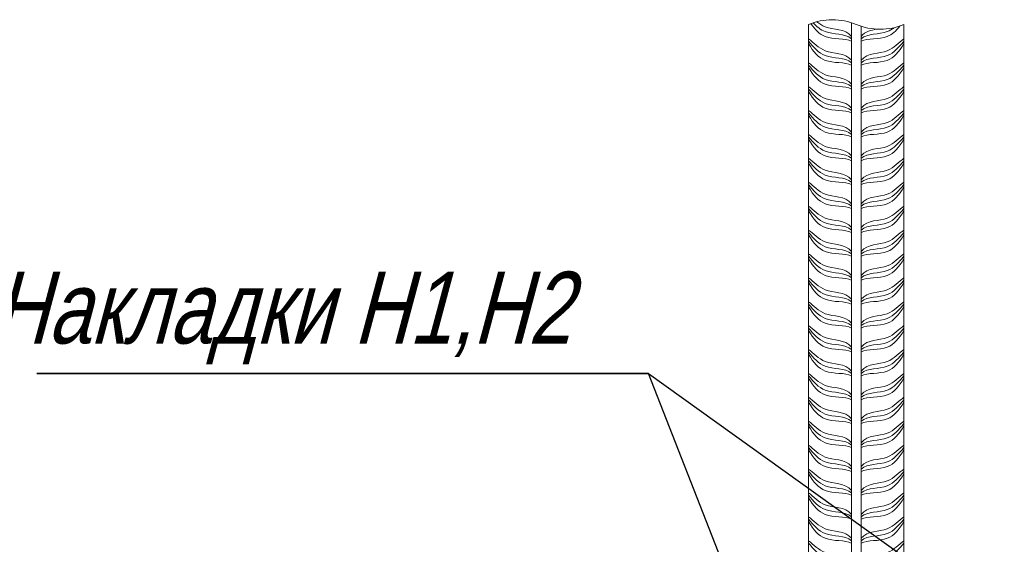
# Model space of a CAD drawing. Header units: millimetres. Extents: x -33345 to 4712671, y -3392 to 121473.
# Tile 393 of 656: x 2212403 to 2216181, y 82009 to 84021. Entities that reach past the tile are written whole.
import ezdxf

# ---------------------------------------------------------------- set-up
doc = ezdxf.new("R2010")
doc.units = ezdxf.units.MM
for name, color, linetype, lineweight in [('Lina', 7, 'Continuous', 20), ('АСО-Текст', 7, 'Continuous', 20), ('РАЗМЕРЫ', 172, 'Continuous', 13), ('Штриховая-АСО', 8, 'Continuous', 15)]:
    doc.layers.add(name, color=color, linetype=linetype, lineweight=lineweight)
doc.styles.add('RUSS', font='RUSS.shx', dxfattribs={"width": 0.8, "oblique": 15, "height": 250})

# ---------------------------------------------------------------- blocks, each defined once
blk = doc.blocks.new('asdfsad')
blk.add_line((1259486.9, -411710.2), (1259016.5, -410510.3))
blk.add_lwpolyline([(1256456.4, -410510.3), (1259016.5, -410510.3)], close=True)
blk.add_lwpolyline([(1259016.5, -410510.3), (1260364.4, -411476.2)])
at = {"layer": 'Lina'}
blk.add_lwpolyline([(1260086.9, -409050.2), (1260086.9, -413250.2), (1259686.9, -413250.2), (1259686.9, -409050.2)], dxfattribs=at)
at = {"layer": 'РАЗМЕРЫ', "linetype": 'Continuous'}
blk.add_lwpolyline([(1259686.9, -409050.2, -0.2), (1259886.9, -409050.2, 0.2), (1260086.9, -409050.2)], format="xyb", dxfattribs=at)
at = {"layer": 'Штриховая-АСО'}
blk.add_lwpolyline([(1259906.9, -409057.6), (1259906.9, -413250.2), (1259866.9, -413250.2), (1259866.9, -409042.8)], dxfattribs=at)
for points, knots in [([(1259697.1, -409046.2), (1259714.7, -409072.4), (1259760.5, -409118.8), (1259838.6, -409106), (1259866.9, -409120.2)], [0.747965, 0.747965, 0.747965, 0.747965, 4.609772, 10.310649, 10.310649, 10.310649, 10.310649]), ([(1259697.1, -409046.2), (1259714.7, -409072.4), (1259760.5, -409118.8), (1259838.6, -409106), (1259866.9, -409120.2)], [0.747965, 0.747965, 0.747965, 0.747965, 4.609772, 10.310649, 10.310649, 10.310649, 10.310649]), ([(1259706.7, -409042.9), (1259721.6, -409058.8), (1259766.1, -409097.8), (1259838.6, -409086), (1259866.9, -409110.2)], [1.444771, 1.444771, 1.444771, 1.444771, 4.609772, 10.310649, 10.310649, 10.310649, 10.310649]), ([(1259706.7, -409042.9), (1259721.6, -409058.8), (1259766.1, -409097.8), (1259838.6, -409086), (1259866.9, -409110.2)], [1.444771, 1.444771, 1.444771, 1.444771, 4.609772, 10.310649, 10.310649, 10.310649, 10.310649]), ([(1259721.5, -409038.6), (1259732.2, -409047.2), (1259774.5, -409076.5), (1259838.6, -409066), (1259866.9, -409100.2)], [2.467868, 2.467868, 2.467868, 2.467868, 4.609772, 10.310649, 10.310649, 10.310649, 10.310649]), ([(1259721.5, -409038.6), (1259732.2, -409047.2), (1259774.5, -409076.5), (1259838.6, -409066), (1259866.9, -409100.2)], [2.467868, 2.467868, 2.467868, 2.467868, 4.609772, 10.310649, 10.310649, 10.310649, 10.310649]), ([(1260069.3, -409056.8), (1260053.9, -409077.5), (1260009, -409118.1), (1259935.3, -409106), (1259906.9, -409120.2)], [1.290803, 1.290803, 1.290803, 1.290803, 4.609772, 10.310649, 10.310649, 10.310649, 10.310649]), ([(1260045.3, -409063.6), (1260036.6, -409070.5), (1259995.6, -409095.9), (1259935.3, -409086), (1259906.9, -409110.2)], [2.932325, 2.932325, 2.932325, 2.932325, 4.609772, 10.310649, 10.310649, 10.310649, 10.310649]), ([(1259686.9, -409110.2), (1259707.8, -409124.8), (1259754.3, -409179.8), (1259838.6, -409166), (1259866.9, -409200.2)], [0, 0, 0, 0, 4.609772, 10.310649, 10.310649, 10.310649, 10.310649]), ([(1259686.9, -409110.2), (1259707.8, -409124.8), (1259754.3, -409179.8), (1259838.6, -409166), (1259866.9, -409200.2)], [0, 0, 0, 0, 4.609772, 10.310649, 10.310649, 10.310649, 10.310649]), ([(1260086.9, -409110.2), (1260066.1, -409124.8), (1260019.5, -409179.8), (1259935.3, -409166), (1259906.9, -409200.2)], [0, 0, 0, 0, 4.609772, 10.310649, 10.310649, 10.310649, 10.310649]), ([(1260086.9, -409110.2), (1260066.1, -409124.8), (1260019.5, -409179.8), (1259935.3, -409166), (1259906.9, -409200.2)], [0, 0, 0, 0, 4.609772, 10.310649, 10.310649, 10.310649, 10.310649]), ([(1259686.9, -409120.2), (1259707.8, -409144.8), (1259754.3, -409199.8), (1259838.6, -409186), (1259866.9, -409210.2)], [0, 0, 0, 0, 4.609772, 10.310649, 10.310649, 10.310649, 10.310649]), ([(1259686.9, -409120.2), (1259707.8, -409144.8), (1259754.3, -409199.8), (1259838.6, -409186), (1259866.9, -409210.2)], [0, 0, 0, 0, 4.609772, 10.310649, 10.310649, 10.310649, 10.310649]), ([(1259686.9, -409130.2), (1259707.8, -409164.8), (1259754.3, -409219.8), (1259838.6, -409206), (1259866.9, -409220.2)], [0, 0, 0, 0, 4.609772, 10.310649, 10.310649, 10.310649, 10.310649]), ([(1259686.9, -409130.2), (1259707.8, -409164.8), (1259754.3, -409219.8), (1259838.6, -409206), (1259866.9, -409220.2)], [0, 0, 0, 0, 4.609772, 10.310649, 10.310649, 10.310649, 10.310649]), ([(1260086.9, -409120.2), (1260066.1, -409144.8), (1260019.5, -409199.8), (1259935.3, -409186), (1259906.9, -409210.2)], [0, 0, 0, 0, 4.609772, 10.310649, 10.310649, 10.310649, 10.310649]), ([(1260086.9, -409120.2), (1260066.1, -409144.8), (1260019.5, -409199.8), (1259935.3, -409186), (1259906.9, -409210.2)], [0, 0, 0, 0, 4.609772, 10.310649, 10.310649, 10.310649, 10.310649]), ([(1260086.9, -409130.2), (1260066.1, -409164.8), (1260019.5, -409219.8), (1259935.3, -409206), (1259906.9, -409220.2)], [0, 0, 0, 0, 4.609772, 10.310649, 10.310649, 10.310649, 10.310649]), ([(1260086.9, -409130.2), (1260066.1, -409164.8), (1260019.5, -409219.8), (1259935.3, -409206), (1259906.9, -409220.2)], [0, 0, 0, 0, 4.609772, 10.310649, 10.310649, 10.310649, 10.310649]), ([(1259686.9, -409210.2), (1259707.8, -409224.8), (1259754.3, -409279.8), (1259838.6, -409266), (1259866.9, -409300.2)], [0, 0, 0, 0, 4.609772, 10.310649, 10.310649, 10.310649, 10.310649]), ([(1259686.9, -409220.2), (1259707.8, -409244.8), (1259754.3, -409299.8), (1259838.6, -409286), (1259866.9, -409310.2)], [0, 0, 0, 0, 4.609772, 10.310649, 10.310649, 10.310649, 10.310649]), ([(1259686.9, -409230.2), (1259707.8, -409264.8), (1259754.3, -409319.8), (1259838.6, -409306), (1259866.9, -409320.2)], [0, 0, 0, 0, 4.609772, 10.310649, 10.310649, 10.310649, 10.310649]), ([(1260086.9, -409210.2), (1260066.1, -409224.8), (1260019.5, -409279.8), (1259935.3, -409266), (1259906.9, -409300.2)], [0, 0, 0, 0, 4.609772, 10.310649, 10.310649, 10.310649, 10.310649]), ([(1260086.9, -409220.2), (1260066.1, -409244.8), (1260019.5, -409299.8), (1259935.3, -409286), (1259906.9, -409310.2)], [0, 0, 0, 0, 4.609772, 10.310649, 10.310649, 10.310649, 10.310649]), ([(1260086.9, -409230.2), (1260066.1, -409264.8), (1260019.5, -409319.8), (1259935.3, -409306), (1259906.9, -409320.2)], [0, 0, 0, 0, 4.609772, 10.310649, 10.310649, 10.310649, 10.310649]), ([(1259686.9, -409310.2), (1259707.8, -409324.8), (1259754.3, -409379.8), (1259838.6, -409366), (1259866.9, -409400.2)], [0, 0, 0, 0, 4.609772, 10.310649, 10.310649, 10.310649, 10.310649]), ([(1259686.9, -409310.2), (1259707.8, -409324.8), (1259754.3, -409379.8), (1259838.6, -409366), (1259866.9, -409400.2)], [0, 0, 0, 0, 4.609772, 10.310649, 10.310649, 10.310649, 10.310649]), ([(1260086.9, -409310.2), (1260066.1, -409324.8), (1260019.5, -409379.8), (1259935.3, -409366), (1259906.9, -409400.2)], [0, 0, 0, 0, 4.609772, 10.310649, 10.310649, 10.310649, 10.310649]), ([(1260086.9, -409310.2), (1260066.1, -409324.8), (1260019.5, -409379.8), (1259935.3, -409366), (1259906.9, -409400.2)], [0, 0, 0, 0, 4.609772, 10.310649, 10.310649, 10.310649, 10.310649]), ([(1259686.9, -409320.2), (1259707.8, -409344.8), (1259754.3, -409399.8), (1259838.6, -409386), (1259866.9, -409410.2)], [0, 0, 0, 0, 4.609772, 10.310649, 10.310649, 10.310649, 10.310649]), ([(1259686.9, -409320.2), (1259707.8, -409344.8), (1259754.3, -409399.8), (1259838.6, -409386), (1259866.9, -409410.2)], [0, 0, 0, 0, 4.609772, 10.310649, 10.310649, 10.310649, 10.310649]), ([(1259686.9, -409330.2), (1259707.8, -409364.8), (1259754.3, -409419.8), (1259838.6, -409406), (1259866.9, -409420.2)], [0, 0, 0, 0, 4.609772, 10.310649, 10.310649, 10.310649, 10.310649]), ([(1259686.9, -409330.2), (1259707.8, -409364.8), (1259754.3, -409419.8), (1259838.6, -409406), (1259866.9, -409420.2)], [0, 0, 0, 0, 4.609772, 10.310649, 10.310649, 10.310649, 10.310649]), ([(1260086.9, -409320.2), (1260066.1, -409344.8), (1260019.5, -409399.8), (1259935.3, -409386), (1259906.9, -409410.2)], [0, 0, 0, 0, 4.609772, 10.310649, 10.310649, 10.310649, 10.310649]), ([(1260086.9, -409320.2), (1260066.1, -409344.8), (1260019.5, -409399.8), (1259935.3, -409386), (1259906.9, -409410.2)], [0, 0, 0, 0, 4.609772, 10.310649, 10.310649, 10.310649, 10.310649]), ([(1260086.9, -409330.2), (1260066.1, -409364.8), (1260019.5, -409419.8), (1259935.3, -409406), (1259906.9, -409420.2)], [0, 0, 0, 0, 4.609772, 10.310649, 10.310649, 10.310649, 10.310649]), ([(1260086.9, -409330.2), (1260066.1, -409364.8), (1260019.5, -409419.8), (1259935.3, -409406), (1259906.9, -409420.2)], [0, 0, 0, 0, 4.609772, 10.310649, 10.310649, 10.310649, 10.310649]), ([(1259686.9, -409410.2), (1259707.8, -409424.8), (1259754.3, -409479.8), (1259838.6, -409466), (1259866.9, -409500.2)], [0, 0, 0, 0, 4.609772, 10.310649, 10.310649, 10.310649, 10.310649]), ([(1259686.9, -409420.2), (1259707.8, -409444.8), (1259754.3, -409499.8), (1259838.6, -409486), (1259866.9, -409510.2)], [0, 0, 0, 0, 4.609772, 10.310649, 10.310649, 10.310649, 10.310649]), ([(1259686.9, -409430.2), (1259707.8, -409464.8), (1259754.3, -409519.8), (1259838.6, -409506), (1259866.9, -409520.2)], [0, 0, 0, 0, 4.609772, 10.310649, 10.310649, 10.310649, 10.310649]), ([(1260086.9, -409410.2), (1260066.1, -409424.8), (1260019.5, -409479.8), (1259935.3, -409466), (1259906.9, -409500.2)], [0, 0, 0, 0, 4.609772, 10.310649, 10.310649, 10.310649, 10.310649]), ([(1260086.9, -409420.2), (1260066.1, -409444.8), (1260019.5, -409499.8), (1259935.3, -409486), (1259906.9, -409510.2)], [0, 0, 0, 0, 4.609772, 10.310649, 10.310649, 10.310649, 10.310649]), ([(1260086.9, -409430.2), (1260066.1, -409464.8), (1260019.5, -409519.8), (1259935.3, -409506), (1259906.9, -409520.2)], [0, 0, 0, 0, 4.609772, 10.310649, 10.310649, 10.310649, 10.310649]), ([(1259686.9, -409510.2), (1259707.8, -409524.8), (1259754.3, -409579.8), (1259838.6, -409566), (1259866.9, -409600.2)], [0, 0, 0, 0, 4.609772, 10.310649, 10.310649, 10.310649, 10.310649]), ([(1259686.9, -409510.2), (1259707.8, -409524.8), (1259754.3, -409579.8), (1259838.6, -409566), (1259866.9, -409600.2)], [0, 0, 0, 0, 4.609772, 10.310649, 10.310649, 10.310649, 10.310649]), ([(1259686.9, -409520.2), (1259707.8, -409544.8), (1259754.3, -409599.8), (1259838.6, -409586), (1259866.9, -409610.2)], [0, 0, 0, 0, 4.609772, 10.310649, 10.310649, 10.310649, 10.310649]), ([(1259686.9, -409520.2), (1259707.8, -409544.8), (1259754.3, -409599.8), (1259838.6, -409586), (1259866.9, -409610.2)], [0, 0, 0, 0, 4.609772, 10.310649, 10.310649, 10.310649, 10.310649]), ([(1260086.9, -409510.2), (1260066.1, -409524.8), (1260019.5, -409579.8), (1259935.3, -409566), (1259906.9, -409600.2)], [0, 0, 0, 0, 4.609772, 10.310649, 10.310649, 10.310649, 10.310649]), ([(1260086.9, -409510.2), (1260066.1, -409524.8), (1260019.5, -409579.8), (1259935.3, -409566), (1259906.9, -409600.2)], [0, 0, 0, 0, 4.609772, 10.310649, 10.310649, 10.310649, 10.310649]), ([(1260086.9, -409520.2), (1260066.1, -409544.8), (1260019.5, -409599.8), (1259935.3, -409586), (1259906.9, -409610.2)], [0, 0, 0, 0, 4.609772, 10.310649, 10.310649, 10.310649, 10.310649]), ([(1260086.9, -409520.2), (1260066.1, -409544.8), (1260019.5, -409599.8), (1259935.3, -409586), (1259906.9, -409610.2)], [0, 0, 0, 0, 4.609772, 10.310649, 10.310649, 10.310649, 10.310649]), ([(1259686.9, -409530.2), (1259707.8, -409564.8), (1259754.3, -409619.8), (1259838.6, -409606), (1259866.9, -409620.2)], [0, 0, 0, 0, 4.609772, 10.310649, 10.310649, 10.310649, 10.310649]), ([(1259686.9, -409530.2), (1259707.8, -409564.8), (1259754.3, -409619.8), (1259838.6, -409606), (1259866.9, -409620.2)], [0, 0, 0, 0, 4.609772, 10.310649, 10.310649, 10.310649, 10.310649]), ([(1260086.9, -409530.2), (1260066.1, -409564.8), (1260019.5, -409619.8), (1259935.3, -409606), (1259906.9, -409620.2)], [0, 0, 0, 0, 4.609772, 10.310649, 10.310649, 10.310649, 10.310649]), ([(1260086.9, -409530.2), (1260066.1, -409564.8), (1260019.5, -409619.8), (1259935.3, -409606), (1259906.9, -409620.2)], [0, 0, 0, 0, 4.609772, 10.310649, 10.310649, 10.310649, 10.310649]), ([(1259686.9, -409610.2), (1259707.8, -409624.8), (1259754.3, -409679.8), (1259838.6, -409666), (1259866.9, -409700.2)], [0, 0, 0, 0, 4.609772, 10.310649, 10.310649, 10.310649, 10.310649]), ([(1259686.9, -409620.2), (1259707.8, -409644.8), (1259754.3, -409699.8), (1259838.6, -409686), (1259866.9, -409710.2)], [0, 0, 0, 0, 4.609772, 10.310649, 10.310649, 10.310649, 10.310649]), ([(1259686.9, -409630.2), (1259707.8, -409664.8), (1259754.3, -409719.8), (1259838.6, -409706), (1259866.9, -409720.2)], [0, 0, 0, 0, 4.609772, 10.310649, 10.310649, 10.310649, 10.310649]), ([(1260086.9, -409610.2), (1260066.1, -409624.8), (1260019.5, -409679.8), (1259935.3, -409666), (1259906.9, -409700.2)], [0, 0, 0, 0, 4.609772, 10.310649, 10.310649, 10.310649, 10.310649]), ([(1260086.9, -409620.2), (1260066.1, -409644.8), (1260019.5, -409699.8), (1259935.3, -409686), (1259906.9, -409710.2)], [0, 0, 0, 0, 4.609772, 10.310649, 10.310649, 10.310649, 10.310649]), ([(1260086.9, -409630.2), (1260066.1, -409664.8), (1260019.5, -409719.8), (1259935.3, -409706), (1259906.9, -409720.2)], [0, 0, 0, 0, 4.609772, 10.310649, 10.310649, 10.310649, 10.310649]), ([(1259686.9, -409710.2), (1259707.8, -409724.8), (1259754.3, -409779.8), (1259838.6, -409766), (1259866.9, -409800.2)], [0, 0, 0, 0, 4.609772, 10.310649, 10.310649, 10.310649, 10.310649]), ([(1259686.9, -409710.2), (1259707.8, -409724.8), (1259754.3, -409779.8), (1259838.6, -409766), (1259866.9, -409800.2)], [0, 0, 0, 0, 4.609772, 10.310649, 10.310649, 10.310649, 10.310649]), ([(1259686.9, -409720.2), (1259707.8, -409744.8), (1259754.3, -409799.8), (1259838.6, -409786), (1259866.9, -409810.2)], [0, 0, 0, 0, 4.609772, 10.310649, 10.310649, 10.310649, 10.310649]), ([(1259686.9, -409720.2), (1259707.8, -409744.8), (1259754.3, -409799.8), (1259838.6, -409786), (1259866.9, -409810.2)], [0, 0, 0, 0, 4.609772, 10.310649, 10.310649, 10.310649, 10.310649]), ([(1259686.9, -409730.2), (1259707.8, -409764.8), (1259754.3, -409819.8), (1259838.6, -409806), (1259866.9, -409820.2)], [0, 0, 0, 0, 4.609772, 10.310649, 10.310649, 10.310649, 10.310649]), ([(1259686.9, -409730.2), (1259707.8, -409764.8), (1259754.3, -409819.8), (1259838.6, -409806), (1259866.9, -409820.2)], [0, 0, 0, 0, 4.609772, 10.310649, 10.310649, 10.310649, 10.310649]), ([(1260086.9, -409710.2), (1260066.1, -409724.8), (1260019.5, -409779.8), (1259935.3, -409766), (1259906.9, -409800.2)], [0, 0, 0, 0, 4.609772, 10.310649, 10.310649, 10.310649, 10.310649]), ([(1260086.9, -409710.2), (1260066.1, -409724.8), (1260019.5, -409779.8), (1259935.3, -409766), (1259906.9, -409800.2)], [0, 0, 0, 0, 4.609772, 10.310649, 10.310649, 10.310649, 10.310649]), ([(1260086.9, -409720.2), (1260066.1, -409744.8), (1260019.5, -409799.8), (1259935.3, -409786), (1259906.9, -409810.2)], [0, 0, 0, 0, 4.609772, 10.310649, 10.310649, 10.310649, 10.310649]), ([(1260086.9, -409720.2), (1260066.1, -409744.8), (1260019.5, -409799.8), (1259935.3, -409786), (1259906.9, -409810.2)], [0, 0, 0, 0, 4.609772, 10.310649, 10.310649, 10.310649, 10.310649]), ([(1260086.9, -409730.2), (1260066.1, -409764.8), (1260019.5, -409819.8), (1259935.3, -409806), (1259906.9, -409820.2)], [0, 0, 0, 0, 4.609772, 10.310649, 10.310649, 10.310649, 10.310649]), ([(1260086.9, -409730.2), (1260066.1, -409764.8), (1260019.5, -409819.8), (1259935.3, -409806), (1259906.9, -409820.2)], [0, 0, 0, 0, 4.609772, 10.310649, 10.310649, 10.310649, 10.310649]), ([(1259686.9, -409810.2), (1259707.8, -409824.8), (1259754.3, -409879.8), (1259838.6, -409866), (1259866.9, -409900.2)], [0, 0, 0, 0, 4.609772, 10.310649, 10.310649, 10.310649, 10.310649]), ([(1260086.9, -409810.2), (1260066.1, -409824.8), (1260019.5, -409879.8), (1259935.3, -409866), (1259906.9, -409900.2)], [0, 0, 0, 0, 4.609772, 10.310649, 10.310649, 10.310649, 10.310649]), ([(1259686.9, -409820.2), (1259707.8, -409844.8), (1259754.3, -409899.8), (1259838.6, -409886), (1259866.9, -409910.2)], [0, 0, 0, 0, 4.609772, 10.310649, 10.310649, 10.310649, 10.310649]), ([(1259686.9, -409830.2), (1259707.8, -409864.8), (1259754.3, -409919.8), (1259838.6, -409906), (1259866.9, -409920.2)], [0, 0, 0, 0, 4.609772, 10.310649, 10.310649, 10.310649, 10.310649]), ([(1260086.9, -409820.2), (1260066.1, -409844.8), (1260019.5, -409899.8), (1259935.3, -409886), (1259906.9, -409910.2)], [0, 0, 0, 0, 4.609772, 10.310649, 10.310649, 10.310649, 10.310649]), ([(1260086.9, -409830.2), (1260066.1, -409864.8), (1260019.5, -409919.8), (1259935.3, -409906), (1259906.9, -409920.2)], [0, 0, 0, 0, 4.609772, 10.310649, 10.310649, 10.310649, 10.310649]), ([(1259686.9, -409910.2), (1259707.8, -409924.8), (1259754.3, -409979.8), (1259838.6, -409966), (1259866.9, -410000.2)], [0, 0, 0, 0, 4.609772, 10.310649, 10.310649, 10.310649, 10.310649]), ([(1259686.9, -409910.2), (1259707.8, -409924.8), (1259754.3, -409979.8), (1259838.6, -409966), (1259866.9, -410000.2)], [0, 0, 0, 0, 4.609772, 10.310649, 10.310649, 10.310649, 10.310649]), ([(1259686.9, -409920.2), (1259707.8, -409944.8), (1259754.3, -409999.8), (1259838.6, -409986), (1259866.9, -410010.2)], [0, 0, 0, 0, 4.609772, 10.310649, 10.310649, 10.310649, 10.310649]), ([(1259686.9, -409920.2), (1259707.8, -409944.8), (1259754.3, -409999.8), (1259838.6, -409986), (1259866.9, -410010.2)], [0, 0, 0, 0, 4.609772, 10.310649, 10.310649, 10.310649, 10.310649]), ([(1259686.9, -409930.2), (1259707.8, -409964.8), (1259754.3, -410019.8), (1259838.6, -410006), (1259866.9, -410020.2)], [0, 0, 0, 0, 4.609772, 10.310649, 10.310649, 10.310649, 10.310649]), ([(1259686.9, -409930.2), (1259707.8, -409964.8), (1259754.3, -410019.8), (1259838.6, -410006), (1259866.9, -410020.2)], [0, 0, 0, 0, 4.609772, 10.310649, 10.310649, 10.310649, 10.310649]), ([(1260086.9, -409910.2), (1260066.1, -409924.8), (1260019.5, -409979.8), (1259935.3, -409966), (1259906.9, -410000.2)], [0, 0, 0, 0, 4.609772, 10.310649, 10.310649, 10.310649, 10.310649]), ([(1260086.9, -409910.2), (1260066.1, -409924.8), (1260019.5, -409979.8), (1259935.3, -409966), (1259906.9, -410000.2)], [0, 0, 0, 0, 4.609772, 10.310649, 10.310649, 10.310649, 10.310649]), ([(1260086.9, -409920.2), (1260066.1, -409944.8), (1260019.5, -409999.8), (1259935.3, -409986), (1259906.9, -410010.2)], [0, 0, 0, 0, 4.609772, 10.310649, 10.310649, 10.310649, 10.310649]), ([(1260086.9, -409920.2), (1260066.1, -409944.8), (1260019.5, -409999.8), (1259935.3, -409986), (1259906.9, -410010.2)], [0, 0, 0, 0, 4.609772, 10.310649, 10.310649, 10.310649, 10.310649]), ([(1260086.9, -409930.2), (1260066.1, -409964.8), (1260019.5, -410019.8), (1259935.3, -410006), (1259906.9, -410020.2)], [0, 0, 0, 0, 4.609772, 10.310649, 10.310649, 10.310649, 10.310649]), ([(1260086.9, -409930.2), (1260066.1, -409964.8), (1260019.5, -410019.8), (1259935.3, -410006), (1259906.9, -410020.2)], [0, 0, 0, 0, 4.609772, 10.310649, 10.310649, 10.310649, 10.310649]), ([(1259686.9, -410010.2), (1259707.8, -410024.8), (1259754.3, -410079.8), (1259838.6, -410066), (1259866.9, -410100.2)], [0, 0, 0, 0, 4.609772, 10.310649, 10.310649, 10.310649, 10.310649]), ([(1259686.9, -410020.2), (1259707.8, -410044.8), (1259754.3, -410099.8), (1259838.6, -410086), (1259866.9, -410110.2)], [0, 0, 0, 0, 4.609772, 10.310649, 10.310649, 10.310649, 10.310649]), ([(1260086.9, -410010.2), (1260066.1, -410024.8), (1260019.5, -410079.8), (1259935.3, -410066), (1259906.9, -410100.2)], [0, 0, 0, 0, 4.609772, 10.310649, 10.310649, 10.310649, 10.310649]), ([(1260086.9, -410020.2), (1260066.1, -410044.8), (1260019.5, -410099.8), (1259935.3, -410086), (1259906.9, -410110.2)], [0, 0, 0, 0, 4.609772, 10.310649, 10.310649, 10.310649, 10.310649]), ([(1259686.9, -410030.2), (1259707.8, -410064.8), (1259754.3, -410119.8), (1259838.6, -410106), (1259866.9, -410120.2)], [0, 0, 0, 0, 4.609772, 10.310649, 10.310649, 10.310649, 10.310649]), ([(1260086.9, -410030.2), (1260066.1, -410064.8), (1260019.5, -410119.8), (1259935.3, -410106), (1259906.9, -410120.2)], [0, 0, 0, 0, 4.609772, 10.310649, 10.310649, 10.310649, 10.310649]), ([(1259686.9, -410110.2), (1259707.8, -410124.8), (1259754.3, -410179.8), (1259838.6, -410166), (1259866.9, -410200.2)], [0, 0, 0, 0, 4.609772, 10.310649, 10.310649, 10.310649, 10.310649]), ([(1259686.9, -410110.2), (1259707.8, -410124.8), (1259754.3, -410179.8), (1259838.6, -410166), (1259866.9, -410200.2)], [0, 0, 0, 0, 4.609772, 10.310649, 10.310649, 10.310649, 10.310649]), ([(1259686.9, -410120.2), (1259707.8, -410144.8), (1259754.3, -410199.8), (1259838.6, -410186), (1259866.9, -410210.2)], [0, 0, 0, 0, 4.609772, 10.310649, 10.310649, 10.310649, 10.310649]), ([(1259686.9, -410120.2), (1259707.8, -410144.8), (1259754.3, -410199.8), (1259838.6, -410186), (1259866.9, -410210.2)], [0, 0, 0, 0, 4.609772, 10.310649, 10.310649, 10.310649, 10.310649]), ([(1259686.9, -410130.2), (1259707.8, -410164.8), (1259754.3, -410219.8), (1259838.6, -410206), (1259866.9, -410220.2)], [0, 0, 0, 0, 4.609772, 10.310649, 10.310649, 10.310649, 10.310649]), ([(1259686.9, -410130.2), (1259707.8, -410164.8), (1259754.3, -410219.8), (1259838.6, -410206), (1259866.9, -410220.2)], [0, 0, 0, 0, 4.609772, 10.310649, 10.310649, 10.310649, 10.310649]), ([(1260086.9, -410110.2), (1260066.1, -410124.8), (1260019.5, -410179.8), (1259935.3, -410166), (1259906.9, -410200.2)], [0, 0, 0, 0, 4.609772, 10.310649, 10.310649, 10.310649, 10.310649]), ([(1260086.9, -410110.2), (1260066.1, -410124.8), (1260019.5, -410179.8), (1259935.3, -410166), (1259906.9, -410200.2)], [0, 0, 0, 0, 4.609772, 10.310649, 10.310649, 10.310649, 10.310649]), ([(1260086.9, -410120.2), (1260066.1, -410144.8), (1260019.5, -410199.8), (1259935.3, -410186), (1259906.9, -410210.2)], [0, 0, 0, 0, 4.609772, 10.310649, 10.310649, 10.310649, 10.310649]), ([(1260086.9, -410120.2), (1260066.1, -410144.8), (1260019.5, -410199.8), (1259935.3, -410186), (1259906.9, -410210.2)], [0, 0, 0, 0, 4.609772, 10.310649, 10.310649, 10.310649, 10.310649]), ([(1260086.9, -410130.2), (1260066.1, -410164.8), (1260019.5, -410219.8), (1259935.3, -410206), (1259906.9, -410220.2)], [0, 0, 0, 0, 4.609772, 10.310649, 10.310649, 10.310649, 10.310649]), ([(1260086.9, -410130.2), (1260066.1, -410164.8), (1260019.5, -410219.8), (1259935.3, -410206), (1259906.9, -410220.2)], [0, 0, 0, 0, 4.609772, 10.310649, 10.310649, 10.310649, 10.310649]), ([(1259686.9, -410210.2), (1259707.8, -410224.8), (1259754.3, -410279.8), (1259838.6, -410266), (1259866.9, -410300.2)], [0, 0, 0, 0, 4.609772, 10.310649, 10.310649, 10.310649, 10.310649]), ([(1259686.9, -410220.2), (1259707.8, -410244.8), (1259754.3, -410299.8), (1259838.6, -410286), (1259866.9, -410310.2)], [0, 0, 0, 0, 4.609772, 10.310649, 10.310649, 10.310649, 10.310649]), ([(1260086.9, -410210.2), (1260066.1, -410224.8), (1260019.5, -410279.8), (1259935.3, -410266), (1259906.9, -410300.2)], [0, 0, 0, 0, 4.609772, 10.310649, 10.310649, 10.310649, 10.310649]), ([(1260086.9, -410220.2), (1260066.1, -410244.8), (1260019.5, -410299.8), (1259935.3, -410286), (1259906.9, -410310.2)], [0, 0, 0, 0, 4.609772, 10.310649, 10.310649, 10.310649, 10.310649]), ([(1259686.9, -410230.2), (1259707.8, -410264.8), (1259754.3, -410319.8), (1259838.6, -410306), (1259866.9, -410320.2)], [0, 0, 0, 0, 4.609772, 10.310649, 10.310649, 10.310649, 10.310649]), ([(1260086.9, -410230.2), (1260066.1, -410264.8), (1260019.5, -410319.8), (1259935.3, -410306), (1259906.9, -410320.2)], [0, 0, 0, 0, 4.609772, 10.310649, 10.310649, 10.310649, 10.310649]), ([(1259686.9, -410310.2), (1259707.8, -410324.8), (1259754.3, -410379.8), (1259838.6, -410366), (1259866.9, -410400.2)], [0, 0, 0, 0, 4.609772, 10.310649, 10.310649, 10.310649, 10.310649]), ([(1259686.9, -410310.2), (1259707.8, -410324.8), (1259754.3, -410379.8), (1259838.6, -410366), (1259866.9, -410400.2)], [0, 0, 0, 0, 4.609772, 10.310649, 10.310649, 10.310649, 10.310649]), ([(1259686.9, -410320.2), (1259707.8, -410344.8), (1259754.3, -410399.8), (1259838.6, -410386), (1259866.9, -410410.2)], [0, 0, 0, 0, 4.609772, 10.310649, 10.310649, 10.310649, 10.310649]), ([(1259686.9, -410320.2), (1259707.8, -410344.8), (1259754.3, -410399.8), (1259838.6, -410386), (1259866.9, -410410.2)], [0, 0, 0, 0, 4.609772, 10.310649, 10.310649, 10.310649, 10.310649]), ([(1259686.9, -410330.2), (1259707.8, -410364.8), (1259754.3, -410419.8), (1259838.6, -410406), (1259866.9, -410420.2)], [0, 0, 0, 0, 4.609772, 10.310649, 10.310649, 10.310649, 10.310649]), ([(1259686.9, -410330.2), (1259707.8, -410364.8), (1259754.3, -410419.8), (1259838.6, -410406), (1259866.9, -410420.2)], [0, 0, 0, 0, 4.609772, 10.310649, 10.310649, 10.310649, 10.310649]), ([(1260086.9, -410310.2), (1260066.1, -410324.8), (1260019.5, -410379.8), (1259935.3, -410366), (1259906.9, -410400.2)], [0, 0, 0, 0, 4.609772, 10.310649, 10.310649, 10.310649, 10.310649]), ([(1260086.9, -410310.2), (1260066.1, -410324.8), (1260019.5, -410379.8), (1259935.3, -410366), (1259906.9, -410400.2)], [0, 0, 0, 0, 4.609772, 10.310649, 10.310649, 10.310649, 10.310649]), ([(1260086.9, -410320.2), (1260066.1, -410344.8), (1260019.5, -410399.8), (1259935.3, -410386), (1259906.9, -410410.2)], [0, 0, 0, 0, 4.609772, 10.310649, 10.310649, 10.310649, 10.310649]), ([(1260086.9, -410320.2), (1260066.1, -410344.8), (1260019.5, -410399.8), (1259935.3, -410386), (1259906.9, -410410.2)], [0, 0, 0, 0, 4.609772, 10.310649, 10.310649, 10.310649, 10.310649]), ([(1260086.9, -410330.2), (1260066.1, -410364.8), (1260019.5, -410419.8), (1259935.3, -410406), (1259906.9, -410420.2)], [0, 0, 0, 0, 4.609772, 10.310649, 10.310649, 10.310649, 10.310649]), ([(1260086.9, -410330.2), (1260066.1, -410364.8), (1260019.5, -410419.8), (1259935.3, -410406), (1259906.9, -410420.2)], [0, 0, 0, 0, 4.609772, 10.310649, 10.310649, 10.310649, 10.310649]), ([(1259686.9, -410410.2), (1259707.8, -410424.8), (1259754.3, -410479.8), (1259838.6, -410466), (1259866.9, -410500.2)], [0, 0, 0, 0, 4.609772, 10.310649, 10.310649, 10.310649, 10.310649]), ([(1259686.9, -410420.2), (1259707.8, -410444.8), (1259754.3, -410499.8), (1259838.6, -410486), (1259866.9, -410510.2)], [0, 0, 0, 0, 4.609772, 10.310649, 10.310649, 10.310649, 10.310649]), ([(1259686.9, -410430.2), (1259707.8, -410464.8), (1259754.3, -410519.8), (1259838.6, -410506), (1259866.9, -410520.2)], [0, 0, 0, 0, 4.609772, 10.310649, 10.310649, 10.310649, 10.310649]), ([(1260086.9, -410410.2), (1260066.1, -410424.8), (1260019.5, -410479.8), (1259935.3, -410466), (1259906.9, -410500.2)], [0, 0, 0, 0, 4.609772, 10.310649, 10.310649, 10.310649, 10.310649]), ([(1260086.9, -410420.2), (1260066.1, -410444.8), (1260019.5, -410499.8), (1259935.3, -410486), (1259906.9, -410510.2)], [0, 0, 0, 0, 4.609772, 10.310649, 10.310649, 10.310649, 10.310649]), ([(1260086.9, -410430.2), (1260066.1, -410464.8), (1260019.5, -410519.8), (1259935.3, -410506), (1259906.9, -410520.2)], [0, 0, 0, 0, 4.609772, 10.310649, 10.310649, 10.310649, 10.310649]), ([(1259686.9, -410510.2), (1259707.8, -410524.8), (1259754.3, -410579.8), (1259838.6, -410566), (1259866.9, -410600.2)], [0, 0, 0, 0, 4.609772, 10.310649, 10.310649, 10.310649, 10.310649]), ([(1259686.9, -410510.2), (1259707.8, -410524.8), (1259754.3, -410579.8), (1259838.6, -410566), (1259866.9, -410600.2)], [0, 0, 0, 0, 4.609772, 10.310649, 10.310649, 10.310649, 10.310649]), ([(1260086.9, -410510.2), (1260066.1, -410524.8), (1260019.5, -410579.8), (1259935.3, -410566), (1259906.9, -410600.2)], [0, 0, 0, 0, 4.609772, 10.310649, 10.310649, 10.310649, 10.310649]), ([(1260086.9, -410510.2), (1260066.1, -410524.8), (1260019.5, -410579.8), (1259935.3, -410566), (1259906.9, -410600.2)], [0, 0, 0, 0, 4.609772, 10.310649, 10.310649, 10.310649, 10.310649]), ([(1259686.9, -410520.2), (1259707.8, -410544.8), (1259754.3, -410599.8), (1259838.6, -410586), (1259866.9, -410610.2)], [0, 0, 0, 0, 4.609772, 10.310649, 10.310649, 10.310649, 10.310649]), ([(1259686.9, -410520.2), (1259707.8, -410544.8), (1259754.3, -410599.8), (1259838.6, -410586), (1259866.9, -410610.2)], [0, 0, 0, 0, 4.609772, 10.310649, 10.310649, 10.310649, 10.310649]), ([(1259686.9, -410530.2), (1259707.8, -410564.8), (1259754.3, -410619.8), (1259838.6, -410606), (1259866.9, -410620.2)], [0, 0, 0, 0, 4.609772, 10.310649, 10.310649, 10.310649, 10.310649]), ([(1259686.9, -410530.2), (1259707.8, -410564.8), (1259754.3, -410619.8), (1259838.6, -410606), (1259866.9, -410620.2)], [0, 0, 0, 0, 4.609772, 10.310649, 10.310649, 10.310649, 10.310649]), ([(1260086.9, -410520.2), (1260066.1, -410544.8), (1260019.5, -410599.8), (1259935.3, -410586), (1259906.9, -410610.2)], [0, 0, 0, 0, 4.609772, 10.310649, 10.310649, 10.310649, 10.310649]), ([(1260086.9, -410520.2), (1260066.1, -410544.8), (1260019.5, -410599.8), (1259935.3, -410586), (1259906.9, -410610.2)], [0, 0, 0, 0, 4.609772, 10.310649, 10.310649, 10.310649, 10.310649]), ([(1260086.9, -410530.2), (1260066.1, -410564.8), (1260019.5, -410619.8), (1259935.3, -410606), (1259906.9, -410620.2)], [0, 0, 0, 0, 4.609772, 10.310649, 10.310649, 10.310649, 10.310649]), ([(1260086.9, -410530.2), (1260066.1, -410564.8), (1260019.5, -410619.8), (1259935.3, -410606), (1259906.9, -410620.2)], [0, 0, 0, 0, 4.609772, 10.310649, 10.310649, 10.310649, 10.310649]), ([(1259686.9, -410610.2), (1259707.8, -410624.8), (1259754.3, -410679.8), (1259838.6, -410666), (1259866.9, -410700.2)], [0, 0, 0, 0, 4.609772, 10.310649, 10.310649, 10.310649, 10.310649]), ([(1259686.9, -410620.2), (1259707.8, -410644.8), (1259754.3, -410699.8), (1259838.6, -410686), (1259866.9, -410710.2)], [0, 0, 0, 0, 4.609772, 10.310649, 10.310649, 10.310649, 10.310649]), ([(1259686.9, -410630.2), (1259707.8, -410664.8), (1259754.3, -410719.8), (1259838.6, -410706), (1259866.9, -410720.2)], [0, 0, 0, 0, 4.609772, 10.310649, 10.310649, 10.310649, 10.310649]), ([(1260086.9, -410610.2), (1260066.1, -410624.8), (1260019.5, -410679.8), (1259935.3, -410666), (1259906.9, -410700.2)], [0, 0, 0, 0, 4.609772, 10.310649, 10.310649, 10.310649, 10.310649]), ([(1260086.9, -410620.2), (1260066.1, -410644.8), (1260019.5, -410699.8), (1259935.3, -410686), (1259906.9, -410710.2)], [0, 0, 0, 0, 4.609772, 10.310649, 10.310649, 10.310649, 10.310649]), ([(1260086.9, -410630.2), (1260066.1, -410664.8), (1260019.5, -410719.8), (1259935.3, -410706), (1259906.9, -410720.2)], [0, 0, 0, 0, 4.609772, 10.310649, 10.310649, 10.310649, 10.310649]), ([(1259686.9, -410710.2), (1259707.8, -410724.8), (1259754.3, -410779.8), (1259838.6, -410766), (1259866.9, -410800.2)], [0, 0, 0, 0, 4.609772, 10.310649, 10.310649, 10.310649, 10.310649]), ([(1259686.9, -410710.2), (1259707.8, -410724.8), (1259754.3, -410779.8), (1259838.6, -410766), (1259866.9, -410800.2)], [0, 0, 0, 0, 4.609772, 10.310649, 10.310649, 10.310649, 10.310649]), ([(1259686.9, -410720.2), (1259707.8, -410744.8), (1259754.3, -410799.8), (1259838.6, -410786), (1259866.9, -410810.2)], [0, 0, 0, 0, 4.609772, 10.310649, 10.310649, 10.310649, 10.310649]), ([(1259686.9, -410720.2), (1259707.8, -410744.8), (1259754.3, -410799.8), (1259838.6, -410786), (1259866.9, -410810.2)], [0, 0, 0, 0, 4.609772, 10.310649, 10.310649, 10.310649, 10.310649]), ([(1260086.9, -410710.2), (1260066.1, -410724.8), (1260019.5, -410779.8), (1259935.3, -410766), (1259906.9, -410800.2)], [0, 0, 0, 0, 4.609772, 10.310649, 10.310649, 10.310649, 10.310649]), ([(1260086.9, -410710.2), (1260066.1, -410724.8), (1260019.5, -410779.8), (1259935.3, -410766), (1259906.9, -410800.2)], [0, 0, 0, 0, 4.609772, 10.310649, 10.310649, 10.310649, 10.310649]), ([(1260086.9, -410720.2), (1260066.1, -410744.8), (1260019.5, -410799.8), (1259935.3, -410786), (1259906.9, -410810.2)], [0, 0, 0, 0, 4.609772, 10.310649, 10.310649, 10.310649, 10.310649]), ([(1260086.9, -410720.2), (1260066.1, -410744.8), (1260019.5, -410799.8), (1259935.3, -410786), (1259906.9, -410810.2)], [0, 0, 0, 0, 4.609772, 10.310649, 10.310649, 10.310649, 10.310649]), ([(1259686.9, -410730.2), (1259707.8, -410764.8), (1259754.3, -410819.8), (1259838.6, -410806), (1259866.9, -410820.2)], [0, 0, 0, 0, 4.609772, 10.310649, 10.310649, 10.310649, 10.310649]), ([(1259686.9, -410730.2), (1259707.8, -410764.8), (1259754.3, -410819.8), (1259838.6, -410806), (1259866.9, -410820.2)], [0, 0, 0, 0, 4.609772, 10.310649, 10.310649, 10.310649, 10.310649]), ([(1260086.9, -410730.2), (1260066.1, -410764.8), (1260019.5, -410819.8), (1259935.3, -410806), (1259906.9, -410820.2)], [0, 0, 0, 0, 4.609772, 10.310649, 10.310649, 10.310649, 10.310649]), ([(1260086.9, -410730.2), (1260066.1, -410764.8), (1260019.5, -410819.8), (1259935.3, -410806), (1259906.9, -410820.2)], [0, 0, 0, 0, 4.609772, 10.310649, 10.310649, 10.310649, 10.310649]), ([(1259686.9, -410810.2), (1259707.8, -410824.8), (1259754.3, -410879.8), (1259838.6, -410866), (1259866.9, -410900.2)], [0, 0, 0, 0, 4.609772, 10.310649, 10.310649, 10.310649, 10.310649]), ([(1259686.9, -410820.2), (1259707.8, -410844.8), (1259754.3, -410899.8), (1259838.6, -410886), (1259866.9, -410910.2)], [0, 0, 0, 0, 4.609772, 10.310649, 10.310649, 10.310649, 10.310649]), ([(1259686.9, -410830.2), (1259707.8, -410864.8), (1259754.3, -410919.8), (1259838.6, -410906), (1259866.9, -410920.2)], [0, 0, 0, 0, 4.609772, 10.310649, 10.310649, 10.310649, 10.310649]), ([(1260086.9, -410810.2), (1260066.1, -410824.8), (1260019.5, -410879.8), (1259935.3, -410866), (1259906.9, -410900.2)], [0, 0, 0, 0, 4.609772, 10.310649, 10.310649, 10.310649, 10.310649]), ([(1260086.9, -410820.2), (1260066.1, -410844.8), (1260019.5, -410899.8), (1259935.3, -410886), (1259906.9, -410910.2)], [0, 0, 0, 0, 4.609772, 10.310649, 10.310649, 10.310649, 10.310649]), ([(1260086.9, -410830.2), (1260066.1, -410864.8), (1260019.5, -410919.8), (1259935.3, -410906), (1259906.9, -410920.2)], [0, 0, 0, 0, 4.609772, 10.310649, 10.310649, 10.310649, 10.310649]), ([(1259686.9, -410910.2), (1259707.8, -410924.8), (1259754.3, -410979.8), (1259838.6, -410966), (1259866.9, -411000.2)], [0, 0, 0, 0, 4.609772, 10.310649, 10.310649, 10.310649, 10.310649]), ([(1259686.9, -410910.2), (1259707.8, -410924.8), (1259754.3, -410979.8), (1259838.6, -410966), (1259866.9, -411000.2)], [0, 0, 0, 0, 4.609772, 10.310649, 10.310649, 10.310649, 10.310649]), ([(1259686.9, -410920.2), (1259707.8, -410944.8), (1259754.3, -410999.8), (1259838.6, -410986), (1259866.9, -411010.2)], [0, 0, 0, 0, 4.609772, 10.310649, 10.310649, 10.310649, 10.310649]), ([(1259686.9, -410920.2), (1259707.8, -410944.8), (1259754.3, -410999.8), (1259838.6, -410986), (1259866.9, -411010.2)], [0, 0, 0, 0, 4.609772, 10.310649, 10.310649, 10.310649, 10.310649]), ([(1260086.9, -410910.2), (1260066.1, -410924.8), (1260019.5, -410979.8), (1259935.3, -410966), (1259906.9, -411000.2)], [0, 0, 0, 0, 4.609772, 10.310649, 10.310649, 10.310649, 10.310649]), ([(1260086.9, -410910.2), (1260066.1, -410924.8), (1260019.5, -410979.8), (1259935.3, -410966), (1259906.9, -411000.2)], [0, 0, 0, 0, 4.609772, 10.310649, 10.310649, 10.310649, 10.310649]), ([(1260086.9, -410920.2), (1260066.1, -410944.8), (1260019.5, -410999.8), (1259935.3, -410986), (1259906.9, -411010.2)], [0, 0, 0, 0, 4.609772, 10.310649, 10.310649, 10.310649, 10.310649]), ([(1260086.9, -410920.2), (1260066.1, -410944.8), (1260019.5, -410999.8), (1259935.3, -410986), (1259906.9, -411010.2)], [0, 0, 0, 0, 4.609772, 10.310649, 10.310649, 10.310649, 10.310649]), ([(1259686.9, -410930.2), (1259707.8, -410964.8), (1259754.3, -411019.8), (1259838.6, -411006), (1259866.9, -411020.2)], [0, 0, 0, 0, 4.609772, 10.310649, 10.310649, 10.310649, 10.310649]), ([(1259686.9, -410930.2), (1259707.8, -410964.8), (1259754.3, -411019.8), (1259838.6, -411006), (1259866.9, -411020.2)], [0, 0, 0, 0, 4.609772, 10.310649, 10.310649, 10.310649, 10.310649]), ([(1260086.9, -410930.2), (1260066.1, -410964.8), (1260019.5, -411019.8), (1259935.3, -411006), (1259906.9, -411020.2)], [0, 0, 0, 0, 4.609772, 10.310649, 10.310649, 10.310649, 10.310649]), ([(1260086.9, -410930.2), (1260066.1, -410964.8), (1260019.5, -411019.8), (1259935.3, -411006), (1259906.9, -411020.2)], [0, 0, 0, 0, 4.609772, 10.310649, 10.310649, 10.310649, 10.310649]), ([(1259686.9, -411010.2), (1259707.8, -411024.8), (1259754.3, -411079.8), (1259838.6, -411066), (1259866.9, -411100.2)], [0, 0, 0, 0, 4.609772, 10.310649, 10.310649, 10.310649, 10.310649]), ([(1259686.9, -411020.2), (1259707.8, -411044.8), (1259754.3, -411099.8), (1259838.6, -411086), (1259866.9, -411110.2)], [0, 0, 0, 0, 4.609772, 10.310649, 10.310649, 10.310649, 10.310649]), ([(1259686.9, -411030.2), (1259707.8, -411064.8), (1259754.3, -411119.8), (1259838.6, -411106), (1259866.9, -411120.2)], [0, 0, 0, 0, 4.609772, 10.310649, 10.310649, 10.310649, 10.310649]), ([(1260086.9, -411010.2), (1260066.1, -411024.8), (1260019.5, -411079.8), (1259935.3, -411066), (1259906.9, -411100.2)], [0, 0, 0, 0, 4.609772, 10.310649, 10.310649, 10.310649, 10.310649]), ([(1260086.9, -411020.2), (1260066.1, -411044.8), (1260019.5, -411099.8), (1259935.3, -411086), (1259906.9, -411110.2)], [0, 0, 0, 0, 4.609772, 10.310649, 10.310649, 10.310649, 10.310649]), ([(1260086.9, -411030.2), (1260066.1, -411064.8), (1260019.5, -411119.8), (1259935.3, -411106), (1259906.9, -411120.2)], [0, 0, 0, 0, 4.609772, 10.310649, 10.310649, 10.310649, 10.310649]), ([(1259686.9, -411110.2), (1259707.8, -411124.8), (1259754.3, -411179.8), (1259838.6, -411166), (1259866.9, -411200.2)], [0, 0, 0, 0, 4.609772, 10.310649, 10.310649, 10.310649, 10.310649]), ([(1259686.9, -411110.2), (1259707.8, -411124.8), (1259754.3, -411179.8), (1259838.6, -411166), (1259866.9, -411200.2)], [0, 0, 0, 0, 4.609772, 10.310649, 10.310649, 10.310649, 10.310649]), ([(1259686.9, -411120.2), (1259707.8, -411144.8), (1259754.3, -411199.8), (1259838.6, -411186), (1259866.9, -411210.2)], [0, 0, 0, 0, 4.609772, 10.310649, 10.310649, 10.310649, 10.310649]), ([(1259686.9, -411120.2), (1259707.8, -411144.8), (1259754.3, -411199.8), (1259838.6, -411186), (1259866.9, -411210.2)], [0, 0, 0, 0, 4.609772, 10.310649, 10.310649, 10.310649, 10.310649]), ([(1259686.9, -411130.2), (1259707.8, -411164.8), (1259754.3, -411219.8), (1259838.6, -411206), (1259866.9, -411220.2)], [0, 0, 0, 0, 4.609772, 10.310649, 10.310649, 10.310649, 10.310649]), ([(1259686.9, -411130.2), (1259707.8, -411164.8), (1259754.3, -411219.8), (1259838.6, -411206), (1259866.9, -411220.2)], [0, 0, 0, 0, 4.609772, 10.310649, 10.310649, 10.310649, 10.310649]), ([(1260086.9, -411110.2), (1260066.1, -411124.8), (1260019.5, -411179.8), (1259935.3, -411166), (1259906.9, -411200.2)], [0, 0, 0, 0, 4.609772, 10.310649, 10.310649, 10.310649, 10.310649]), ([(1260086.9, -411110.2), (1260066.1, -411124.8), (1260019.5, -411179.8), (1259935.3, -411166), (1259906.9, -411200.2)], [0, 0, 0, 0, 4.609772, 10.310649, 10.310649, 10.310649, 10.310649]), ([(1260086.9, -411120.2), (1260066.1, -411144.8), (1260019.5, -411199.8), (1259935.3, -411186), (1259906.9, -411210.2)], [0, 0, 0, 0, 4.609772, 10.310649, 10.310649, 10.310649, 10.310649]), ([(1260086.9, -411120.2), (1260066.1, -411144.8), (1260019.5, -411199.8), (1259935.3, -411186), (1259906.9, -411210.2)], [0, 0, 0, 0, 4.609772, 10.310649, 10.310649, 10.310649, 10.310649]), ([(1260086.9, -411130.2), (1260066.1, -411164.8), (1260019.5, -411219.8), (1259935.3, -411206), (1259906.9, -411220.2)], [0, 0, 0, 0, 4.609772, 10.310649, 10.310649, 10.310649, 10.310649]), ([(1260086.9, -411130.2), (1260066.1, -411164.8), (1260019.5, -411219.8), (1259935.3, -411206), (1259906.9, -411220.2)], [0, 0, 0, 0, 4.609772, 10.310649, 10.310649, 10.310649, 10.310649]), ([(1259686.9, -411210.2), (1259707.8, -411224.8), (1259754.3, -411279.8), (1259838.6, -411266), (1259866.9, -411300.2)], [0, 0, 0, 0, 4.609772, 10.310649, 10.310649, 10.310649, 10.310649]), ([(1260086.9, -411210.2), (1260066.1, -411224.8), (1260019.5, -411279.8), (1259935.3, -411266), (1259906.9, -411300.2)], [0, 0, 0, 0, 4.609772, 10.310649, 10.310649, 10.310649, 10.310649]), ([(1259686.9, -411220.2), (1259707.8, -411244.8), (1259754.3, -411299.8), (1259838.6, -411286), (1259866.9, -411310.2)], [0, 0, 0, 0, 4.609772, 10.310649, 10.310649, 10.310649, 10.310649]), ([(1260086.9, -411220.2), (1260066.1, -411244.8), (1260019.5, -411299.8), (1259935.3, -411286), (1259906.9, -411310.2)], [0, 0, 0, 0, 4.609772, 10.310649, 10.310649, 10.310649, 10.310649])]:
    blk.add_open_spline(points, degree=3, knots=knots, dxfattribs=at)
blk.add_open_spline([(1259973.4, -409069.9), (1259949, -409073.9), (1259924.5, -409079.1), (1259906.9, -409100.2)], degree=3, dxfattribs=at)
at = {"layer": 'АСО-Текст', "insert": (1255520.7, -410085.1), "char_height": 300, "width": 4488.273, "attachment_point": 1, "style": 'RUSS'}
blk.add_mtext('\\pi747.65909;Накладки Н1,Н2', dxfattribs=at)

msp = doc.modelspace()

# ---------------------------------------------------------------- block references
at = {"lineweight": 25, "xscale": 0.9162906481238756, "yscale": 0.9162906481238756, "zscale": 0.9162906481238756}
msp.add_blockref('asdfsad', (1061190.092, 458811.149, 1359241.5), dxfattribs=at)

doc.saveas('drawing.dxf')
